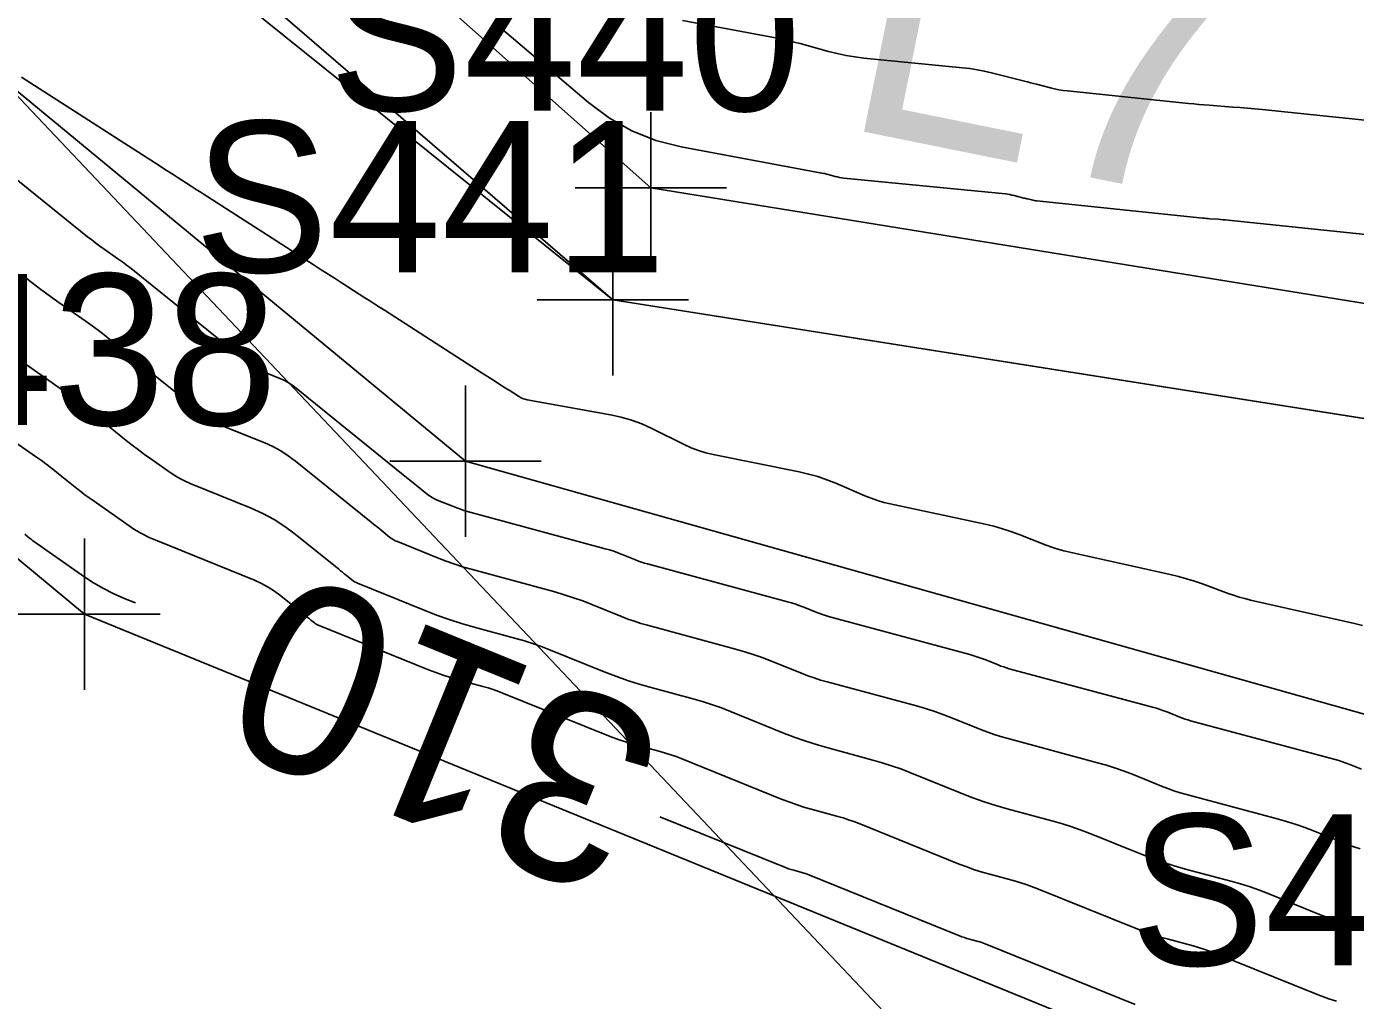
# Model space of a CAD drawing. Extents: x 816928 to 825690, y 436959 to 448212.
# Drawn here: x 819010.87 to 819046.02, y 445108.45 to 445134.22 of the extents above; entities that cross this region are included whole.
import ezdxf

# ---------------------------------------------------------------- set-up
doc = ezdxf.new("R2010")
doc.units = 0
for name, color, linetype in [('SURVEY - CONTOURS - Index with Text', 7, 'Continuous'), ('SURVEY - CONTOURS - Intermediate with optional Text', 7, 'Continuous'), ('SURVEY - DRAINAGE - Bridge Hydraulic Data - Points - Locators', 7, 'Continuous'), ('SURVEY - DRAINAGE - Bridge Hydraulic Data - Points - Numbers', 7, 'Continuous'), ('SURVEY - DRAINAGE - Bridge Hydraulic Data with Text', 7, 'Continuous'), ('SURVEY - DRAINAGE - Natural Features', 7, 'Continuous'), ('SURVEY - DRAINAGE - Natural Features - Points - Locators', 7, 'Continuous'), ('SURVEY - DRAINAGE - Natural Features - Points - Numbers', 7, 'Continuous')]:
    doc.layers.add(name, color=color, linetype=linetype)

msp = doc.modelspace()

# ---------------------------------------------------------------- linework, layer by layer
at = {"layer": 'SURVEY - CONTOURS - Index with Text'}
for points in [[(819046.885, 445128.656), (819042.651, 445129.092), (819042.584, 445129.099), (819042.517, 445129.105), (819042.451, 445129.111), (819042.384, 445129.116), (819042.166, 445129.132), (819042.119, 445129.136), (819042.073, 445129.14), (819042.026, 445129.144), (819041.979, 445129.149), (819037.593, 445129.602), (819037.558, 445129.606), (819037.524, 445129.612), (819037.49, 445129.619), (819037.456, 445129.627), (819037.346, 445129.655), (819037.322, 445129.661), (819037.298, 445129.667), (819037.275, 445129.673), (819037.251, 445129.679), (819036.988, 445129.746), (819036.931, 445129.759), (819036.874, 445129.77), (819036.817, 445129.779), (819036.759, 445129.786), (819032.489, 445130.208), (819032.43, 445130.215), (819032.371, 445130.225), (819032.313, 445130.237), (819032.255, 445130.251), (819032.068, 445130.303), (819032.027, 445130.314), (819031.987, 445130.324), (819031.946, 445130.332), (819031.905, 445130.341), (819028.187, 445131.035), (819027.515, 445131.205), (819026.882, 445131.457), (819026.287, 445131.79), (819025.732, 445132.205), (819023.283, 445134.285)], [(819010.741, 445132.88), (819014.407, 445130.52), (819014.52, 445130.447), (819014.633, 445130.375), (819014.746, 445130.302), (819014.859, 445130.23), (819015.229, 445129.993), (819015.308, 445129.942), (819015.387, 445129.891), (819015.467, 445129.84), (819015.546, 445129.789), (819018.479, 445127.902), (819018.664, 445127.783), (819018.848, 445127.664), (819019.033, 445127.546), (819019.218, 445127.427), (819019.822, 445127.041), (819019.951, 445126.958), (819020.081, 445126.875), (819020.21, 445126.792), (819020.339, 445126.708), (819022.925, 445125.046), (819022.995, 445125), (819023.066, 445124.955), (819023.136, 445124.91), (819023.206, 445124.865), (819023.436, 445124.717), (819023.485, 445124.685), (819023.534, 445124.654), (819023.584, 445124.622), (819023.633, 445124.591), (819023.879, 445124.433), (819023.933, 445124.402), (819023.989, 445124.377), (819024.047, 445124.357), (819024.108, 445124.343), (819026.313, 445123.945), (819026.597, 445123.883), (819026.875, 445123.802), (819027.146, 445123.701), (819027.41, 445123.581), (819028.264, 445123.157), (819028.449, 445123.073), (819028.639, 445123.001), (819028.833, 445122.941), (819029.031, 445122.894), (819031.305, 445122.433), (819031.553, 445122.376), (819031.797, 445122.307), (819032.037, 445122.225), (819032.274, 445122.131), (819033.039, 445121.802), (819033.205, 445121.735), (819033.373, 445121.677), (819033.543, 445121.627), (819033.716, 445121.586), (819036.228, 445121.047), (819036.456, 445120.993), (819036.681, 445120.93), (819036.904, 445120.858), (819037.124, 445120.777), (819037.837, 445120.498), (819037.991, 445120.441), (819038.147, 445120.39), (819038.305, 445120.345), (819038.464, 445120.307), (819041.12, 445119.717), (819041.335, 445119.666), (819041.549, 445119.607), (819041.76, 445119.541), (819041.969, 445119.468), (819042.648, 445119.219), (819042.794, 445119.168), (819042.942, 445119.121), (819043.091, 445119.08), (819043.242, 445119.043), (819045.996, 445118.418), (819046.202, 445118.368)], [(819010.826, 445120.781), (819010.95, 445120.682), (819010.976, 445120.661), (819011.003, 445120.64), (819011.031, 445120.62), (819011.058, 445120.6), (819012.325, 445119.709), (819012.601, 445119.526), (819012.886, 445119.36), (819013.18, 445119.21), (819013.483, 445119.077), (819013.756, 445118.967)], [(819027.62, 445113.306), (819030.897, 445111.979), (819030.961, 445111.954), (819031.027, 445111.931), (819031.093, 445111.91), (819031.16, 445111.891), (819031.38, 445111.831), (819031.426, 445111.818), (819031.473, 445111.803), (819031.519, 445111.787), (819031.564, 445111.769), (819035.542, 445110.159), (819035.608, 445110.134), (819035.675, 445110.11), (819035.743, 445110.088), (819035.812, 445110.069), (819036.037, 445110.008), (819036.084, 445109.995), (819036.132, 445109.979), (819036.179, 445109.963), (819036.225, 445109.945), (819040.188, 445108.342)]]:
    msp.add_lwpolyline(points, dxfattribs=at)
at = {"layer": 'SURVEY - CONTOURS - Intermediate with optional Text'}
for points in [[(819046.525, 445131.712), (819043.552, 445132.018), (819043.358, 445132.038), (819043.165, 445132.056), (819042.972, 445132.072), (819042.778, 445132.087), (819042.145, 445132.135), (819042.01, 445132.145), (819041.874, 445132.157), (819041.739, 445132.17), (819041.604, 445132.183), (819038.404, 445132.514), (819038.289, 445132.528), (819038.175, 445132.546), (819038.061, 445132.568), (819037.948, 445132.595), (819037.581, 445132.688), (819037.502, 445132.708), (819037.423, 445132.728), (819037.344, 445132.749), (819037.266, 445132.769), (819036.388, 445132.992), (819036.199, 445133.036), (819036.01, 445133.073), (819035.818, 445133.103), (819035.626, 445133.125), (819033.018, 445133.383), (819032.781, 445133.412), (819032.546, 445133.45), (819032.313, 445133.499), (819032.082, 445133.557), (819031.329, 445133.765), (819031.167, 445133.807), (819031.005, 445133.847), (819030.842, 445133.882), (819030.677, 445133.915), (819028.223, 445134.374)], [(819009.706, 445130.894), (819012.488, 445128.656), (819012.595, 445128.572), (819012.703, 445128.489), (819012.813, 445128.408), (819012.923, 445128.329), (819013.288, 445128.074), (819013.366, 445128.019), (819013.442, 445127.963), (819013.518, 445127.905), (819013.593, 445127.846), (819016.551, 445125.465), (819016.6, 445125.425), (819016.651, 445125.387), (819016.702, 445125.349), (819016.753, 445125.312), (819016.923, 445125.193), (819016.96, 445125.168), (819016.998, 445125.146), (819017.037, 445125.126), (819017.078, 445125.108), (819017.571, 445124.908), (819017.675, 445124.862), (819017.774, 445124.808), (819017.869, 445124.748), (819017.96, 445124.68), (819020.835, 445122.355), (819020.922, 445122.285), (819021.009, 445122.215), (819021.096, 445122.144), (819021.183, 445122.074), (819021.467, 445121.844), (819021.529, 445121.798), (819021.595, 445121.756), (819021.663, 445121.719), (819021.734, 445121.687), (819022.162, 445121.514), (819022.254, 445121.478), (819022.347, 445121.445), (819022.441, 445121.415), (819022.536, 445121.388), (819026.174, 445120.4), (819026.287, 445120.367), (819026.4, 445120.331), (819026.511, 445120.292), (819026.621, 445120.249), (819026.979, 445120.104), (819027.056, 445120.074), (819027.134, 445120.047), (819027.213, 445120.022), (819027.292, 445119.999), (819030.997, 445118.996), (819031.106, 445118.965), (819031.215, 445118.93), (819031.322, 445118.892), (819031.429, 445118.851), (819031.774, 445118.711), (819031.849, 445118.682), (819031.924, 445118.656), (819032, 445118.631), (819032.077, 445118.609), (819035.822, 445117.599), (819035.928, 445117.568), (819036.033, 445117.535), (819036.136, 445117.498), (819036.239, 445117.459), (819036.572, 445117.324), (819036.643, 445117.296), (819036.716, 445117.271), (819036.789, 445117.247), (819036.863, 445117.226), (819040.65, 445116.207), (819040.752, 445116.178), (819040.853, 445116.146), (819040.952, 445116.111), (819041.051, 445116.073), (819041.371, 445115.943), (819041.44, 445115.917), (819041.51, 445115.892), (819041.58, 445115.87), (819041.651, 445115.849), (819045.481, 445114.822), (819045.578, 445114.795), (819045.675, 445114.764), (819045.771, 445114.73), (819045.865, 445114.694), (819046.173, 445114.569)], [(819010.805, 445127.605), (819011.024, 445127.432), (819011.247, 445127.262), (819011.472, 445127.096), (819011.7, 445126.933), (819012.449, 445126.409), (819012.609, 445126.295), (819012.767, 445126.179), (819012.922, 445126.06), (819013.076, 445125.939), (819015.03, 445124.366), (819015.135, 445124.283), (819015.24, 445124.202), (819015.347, 445124.123), (819015.456, 445124.045), (819015.811, 445123.795), (819015.889, 445123.744), (819015.969, 445123.697), (819016.051, 445123.655), (819016.137, 445123.618), (819017.171, 445123.199), (819017.388, 445123.102), (819017.596, 445122.989), (819017.795, 445122.862), (819017.986, 445122.719), (819019.982, 445121.105), (819020.05, 445121.051), (819020.117, 445120.996), (819020.185, 445120.941), (819020.252, 445120.887), (819020.473, 445120.709), (819020.521, 445120.673), (819020.572, 445120.64), (819020.624, 445120.611), (819020.68, 445120.587), (819021.738, 445120.158), (819021.966, 445120.069), (819022.196, 445119.988), (819022.429, 445119.913), (819022.664, 445119.846), (819024.84, 445119.255), (819025.089, 445119.183), (819025.336, 445119.104), (819025.58, 445119.018), (819025.822, 445118.924), (819026.607, 445118.606), (819026.776, 445118.54), (819026.947, 445118.48), (819027.12, 445118.424), (819027.295, 445118.374), (819029.623, 445117.744), (819029.868, 445117.674), (819030.112, 445117.596), (819030.353, 445117.511), (819030.591, 445117.418), (819031.366, 445117.104), (819031.533, 445117.04), (819031.702, 445116.98), (819031.872, 445116.926), (819032.044, 445116.877), (819034.407, 445116.239), (819034.65, 445116.17), (819034.89, 445116.093), (819035.127, 445116.009), (819035.362, 445115.918), (819036.127, 445115.609), (819036.291, 445115.545), (819036.458, 445115.486), (819036.626, 445115.433), (819036.796, 445115.384), (819039.194, 445114.739), (819039.433, 445114.671), (819039.669, 445114.595), (819039.904, 445114.513), (819040.136, 445114.423), (819040.889, 445114.118), (819041.051, 445114.056), (819041.216, 445113.998), (819041.381, 445113.945), (819041.549, 445113.897), (819043.982, 445113.245), (819044.218, 445113.178), (819044.451, 445113.103), (819044.682, 445113.022), (819044.911, 445112.934), (819045.653, 445112.634), (819045.813, 445112.572), (819045.975, 445112.515), (819046.138, 445112.463)], [(819010.14, 445125.773), (819011.551, 445124.785), (819011.823, 445124.592), (819012.09, 445124.395), (819012.355, 445124.193), (819012.616, 445123.986), (819013.51, 445123.266), (819013.669, 445123.141), (819013.83, 445123.017), (819013.993, 445122.897), (819014.158, 445122.779), (819014.7, 445122.397), (819014.818, 445122.319), (819014.94, 445122.248), (819015.065, 445122.184), (819015.195, 445122.127), (819016.809, 445121.474), (819017.121, 445121.334), (819017.42, 445121.173), (819017.706, 445120.99), (819017.979, 445120.785), (819019.129, 445119.855), (819019.177, 445119.816), (819019.225, 445119.778), (819019.273, 445119.739), (819019.321, 445119.7), (819019.478, 445119.573), (819019.512, 445119.547), (819019.548, 445119.524), (819019.586, 445119.504), (819019.625, 445119.486), (819021.392, 445118.77), (819021.717, 445118.644), (819022.045, 445118.528), (819022.376, 445118.422), (819022.711, 445118.325), (819023.809, 445118.027), (819024.043, 445117.96), (819024.275, 445117.886), (819024.505, 445117.804), (819024.732, 445117.716), (819026.148, 445117.142), (819026.453, 445117.024), (819026.762, 445116.915), (819027.073, 445116.815), (819027.387, 445116.725), (819028.528, 445116.417), (819028.771, 445116.347), (819029.011, 445116.27), (819029.25, 445116.186), (819029.485, 445116.094), (819030.877, 445115.531), (819031.177, 445115.414), (819031.48, 445115.307), (819031.786, 445115.21), (819032.095, 445115.121), (819033.257, 445114.808), (819033.504, 445114.737), (819033.749, 445114.659), (819033.992, 445114.573), (819034.232, 445114.48), (819035.606, 445113.924), (819035.901, 445113.81), (819036.2, 445113.704), (819036.502, 445113.608), (819036.807, 445113.521), (819037.988, 445113.203), (819038.24, 445113.132), (819038.489, 445113.052), (819038.735, 445112.965), (819038.979, 445112.871), (819040.335, 445112.323), (819040.627, 445112.21), (819040.922, 445112.106), (819041.22, 445112.011), (819041.521, 445111.925), (819042.721, 445111.603), (819042.977, 445111.531), (819043.23, 445111.45), (819043.48, 445111.362), (819043.728, 445111.266), (819045.066, 445110.725), (819045.354, 445110.614), (819045.645, 445110.512), (819045.939, 445110.418), (819046.236, 445110.334)], [(819008.511, 445124.66), (819011.111, 445122.842), (819011.266, 445122.731), (819011.42, 445122.618), (819011.571, 445122.502), (819011.721, 445122.384), (819012.206, 445121.993), (819012.311, 445121.91), (819012.417, 445121.829), (819012.524, 445121.75), (819012.633, 445121.672), (819013.52, 445121.048), (819013.713, 445120.92), (819013.913, 445120.804), (819014.119, 445120.699), (819014.331, 445120.606), (819016.899, 445119.566), (819017.084, 445119.483), (819017.262, 445119.387), (819017.432, 445119.279), (819017.594, 445119.157), (819018.277, 445118.605), (819018.305, 445118.582), (819018.334, 445118.559), (819018.362, 445118.536), (819018.391, 445118.513), (819018.484, 445118.438), (819018.504, 445118.422), (819018.525, 445118.409), (819018.548, 445118.397), (819018.571, 445118.386), (819021.5, 445117.198), (819021.693, 445117.123), (819021.889, 445117.054), (819022.086, 445116.991), (819022.285, 445116.934), (819022.939, 445116.756), (819023.078, 445116.716), (819023.216, 445116.672), (819023.353, 445116.624), (819023.488, 445116.571), (819026.178, 445115.481), (819026.373, 445115.405), (819026.571, 445115.335), (819026.77, 445115.272), (819026.971, 445115.214), (819027.633, 445115.035), (819027.773, 445114.995), (819027.913, 445114.95), (819028.051, 445114.901), (819028.188, 445114.848), (819030.857, 445113.767), (819031.054, 445113.691), (819031.254, 445113.62), (819031.455, 445113.556), (819031.659, 445113.498), (819032.327, 445113.317), (819032.47, 445113.276), (819032.611, 445113.231), (819032.751, 445113.182), (819032.889, 445113.129), (819035.537, 445112.057), (819035.737, 445111.979), (819035.938, 445111.908), (819036.142, 445111.843), (819036.348, 445111.785), (819037.024, 445111.603), (819037.168, 445111.562), (819037.31, 445111.516), (819037.452, 445111.466), (819037.591, 445111.412), (819040.218, 445110.35), (819040.42, 445110.272), (819040.624, 445110.2), (819040.83, 445110.134), (819041.038, 445110.075), (819041.721, 445109.892), (819041.867, 445109.85), (819042.011, 445109.805), (819042.154, 445109.754), (819042.295, 445109.7), (819044.9, 445108.646), (819045.104, 445108.568), (819045.311, 445108.495), (819045.519, 445108.429)]]:
    msp.add_lwpolyline(points, dxfattribs=at)
at = {"layer": 'SURVEY - DRAINAGE - Bridge Hydraulic Data - Points - Locators'}
for p, q in [((819027.381, 445131.952), (819027.381, 445127.952)), ((819029.381, 445129.952), (819025.381, 445129.952)), ((819022.478, 445124.715), (819022.478, 445120.715)), ((819024.478, 445122.715), (819020.478, 445122.715)), ((819012.402, 445120.67), (819012.402, 445116.67)), ((819014.402, 445118.67), (819010.402, 445118.67))]:
    msp.add_line(p, q, dxfattribs=at)
at = {"layer": 'SURVEY - DRAINAGE - Bridge Hydraulic Data with Text'}
for p, q in [((818959.968, 445184.233), (819026.376, 445126.987)), ((819026.376, 445126.987), (819059.296, 445121.786))]:
    msp.add_line(p, q, dxfattribs=at)
for points in [[(818968.833, 445176.591), (819144.019, 444991.284), (819086.917, 444834.016)], [(818981.856, 445170.386), (819027.381, 445129.952), (819058.351, 445124.932), (819072.804, 445135.23), (819108.826, 445125.102), (819154.553, 445106.813)], [(818975.535, 445161.489), (819022.478, 445122.715), (819056.145, 445113.232), (819074.922, 445130.209), (819108.845, 445119.079), (819151.657, 445101.619)], [(818993.883, 445133.462), (818995.19, 445132.955), (819012.402, 445118.67), (819047.383, 445104.376), (819092.261, 445098.133), (819110.73, 445103.479), (819133.011, 445089.182), (819151.916, 445085.429)]]:
    msp.add_lwpolyline(points, dxfattribs=at)
at = {"layer": 'SURVEY - DRAINAGE - Natural Features'}
msp.add_lwpolyline([(818978.518, 445165.447), (819026.376, 445126.987), (819059.296, 445121.786), (819072.661, 445133.081), (819109.997, 445122.706), (819153.488, 445103.692)], dxfattribs=at)
at = {"layer": 'SURVEY - DRAINAGE - Natural Features - Points - Locators'}
for p, q in [((819026.376, 445128.987), (819026.376, 445124.987)), ((819028.376, 445126.987), (819024.376, 445126.987))]:
    msp.add_line(p, q, dxfattribs=at)

# ---------------------------------------------------------------- texts
at = {"layer": 'SURVEY - CONTOURS - Index with Text'}
msp.add_text('310', height=5, rotation=157.7897, dxfattribs=at).set_placement((819028.01, 445115.71))
at = {"layer": 'SURVEY - DRAINAGE - Bridge Hydraulic Data - Points - Numbers'}
for s, p in [('S441', (819015.3, 445127.715)), ('S438', (819005.019, 445123.67)), ('S443', (819040.047, 445109.376))]:
    msp.add_text(s, height=4, dxfattribs=at).set_placement(p)
at = {"layer": 'SURVEY - DRAINAGE - Bridge Hydraulic Data with Text'}
msp.add_text('L7', height=7, rotation=348.5806, dxfattribs=at).set_placement((819032.267, 445131.584))
at = {"layer": 'SURVEY - DRAINAGE - Natural Features - Points - Numbers'}
msp.add_text('S440', height=4, dxfattribs=at).set_placement((819018.867, 445131.987))

doc.saveas('drawing.dxf')
